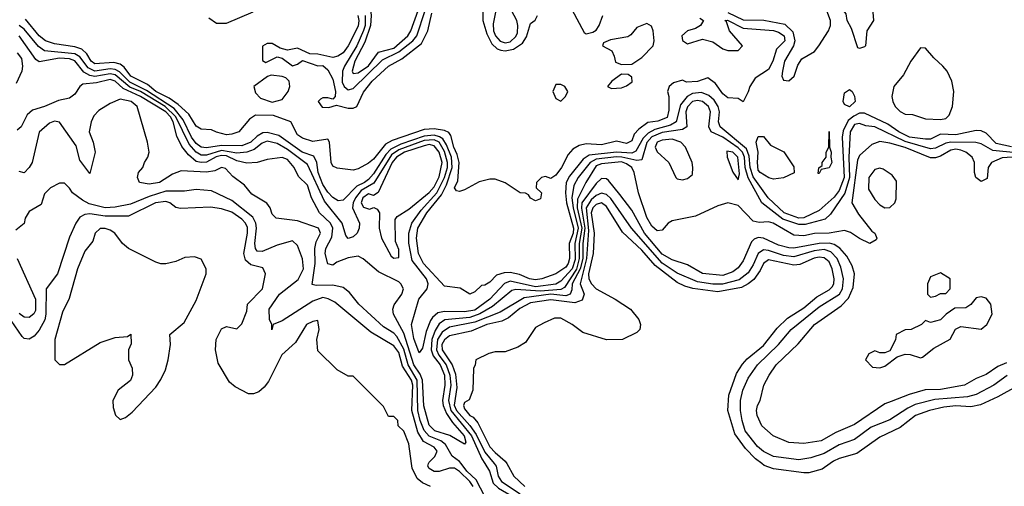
# Model space of a CAD drawing. Header units: inches. Extents: x 2380053 to 2584298, y 380219 to 546618.
# Tile 626 of 656: x 2533713 to 2537602, y 449911 to 451753. Entities that reach past the tile are written whole.
import ezdxf

# ---------------------------------------------------------------- set-up
doc = ezdxf.new("R2010")
doc.units = ezdxf.units.IN
doc.header["$MEASUREMENT"] = 0
doc.layers.add('C5434', color=7, linetype='Continuous')
doc.layers.add('C5435', color=7, linetype='Continuous')

msp = doc.modelspace()

# ---------------------------------------------------------------- linework, layer by layer
at = {"layer": 'C5434', "color": 2}
for points, elevation in [([(2535335.3, 449910), (2535303.9, 449923.9), (2535282, 449942), (2535262.4, 449982.4), (2535260.1, 450000)], 30), ([(2535503.4, 449910), (2535491.2, 449930), (2535450, 449969), (2535430, 449982), (2535410, 449981.8), (2535370, 449968.4), (2535350, 449968.4), (2535330, 449980.9), (2535324.2, 449990), (2535327.8, 450000)], 26), ([(2535549.8, 450000), (2535568.1, 449970), (2535583, 449923), (2535603.3, 449903.3), (2535660.3, 449870), (2535699.1, 449839.1), (2535722, 449830), (2535687.5, 449812.5), (2535650, 449811.7), (2535630, 449819.8), (2535550, 449869.7), (2535515.8, 449935.8), (2535478.1, 449970), (2535456.3, 450000)], 22), ([(2535586.3, 450000), (2535594.2, 449990), (2535603, 449950), (2535616.1, 449930), (2535690, 449880.9)], 26), ([(2535636.2, 450000), (2535664, 449950), (2535708, 449910)], 30), ([(2536913.2, 450000), (2536882, 449978), (2536830, 449963.7), (2536810, 449963.7), (2536690, 449979.6), (2536653.4, 449993.4), (2536644.2, 450000)], 30)]:
    msp.add_lwpolyline(points, dxfattribs=dict(at, elevation=elevation))
at = {"layer": 'C5435', "color": 2}
for points, elevation in [([(2537030, 451639), (2537022.7, 451642.7), (2536998.4, 451718.4), (2536980.9, 451750), (2536976.5, 451776.5), (2536959.3, 451799.3), (2536950, 451804.5), (2536937, 451830), (2536929.2, 451870.8), (2536930, 451874), (2536942, 451878), (2536970, 451878), (2536993.2, 451886.8), (2537004, 451910), (2537005.6, 451934.4), (2537016.4, 451943.6), (2537030, 451944.7), (2537056, 451930), (2537070, 451894), (2537078.8, 451830), (2537084.7, 451750), (2537058.8, 451710), (2537054, 451650), (2537050, 451646)], 6), ([(2535110, 451855.6), (2535091.3, 451850), (2535101.2, 451770), (2535098.5, 451730), (2535075.6, 451664.4), (2535036.3, 451590), (2535025.5, 451550), (2535030, 451540.5), (2535050, 451543.2), (2535090, 451571.3), (2535130, 451625.3), (2535190, 451641.6), (2535245.1, 451690), (2535257.2, 451710), (2535286, 451790), (2535288.2, 451810), (2535270, 451828.2), (2535250, 451828.4), (2535190, 451813.5), (2535160.5, 451820.5)], 14), ([(2536190, 451738), (2536150, 451722), (2536126.4, 451693.6), (2536114.4, 451685.6), (2536046.4, 451673.6), (2536018, 451662), (2536014, 451650), (2536050.9, 451630.9), (2536061, 451610), (2536065.4, 451585.4), (2536090, 451576), (2536130, 451578), (2536170, 451604.7), (2536215.3, 451650), (2536219, 451670), (2536215.3, 451710), (2536208.4, 451728.4)], 6), ([(2537270, 451642), (2537232.4, 451590), (2537204, 451536), (2537165.7, 451490), (2537157, 451450), (2537161.3, 451430), (2537170.6, 451410), (2537190, 451390.6), (2537210, 451380.5), (2537239.1, 451379.1), (2537290, 451361.6), (2537350, 451358.8), (2537370, 451362.8), (2537383.2, 451376.8), (2537397, 451410), (2537402.4, 451470), (2537394.7, 451510), (2537375.4, 451550), (2537358.9, 451570), (2537322.7, 451602.7), (2537290, 451640.9)], 10), ([(2534706, 451534), (2534690.8, 451529.2), (2534638, 451490), (2534644, 451464), (2534664, 451444), (2534710, 451427.3), (2534750, 451438.8), (2534772.7, 451470), (2534779.3, 451490), (2534777.2, 451510), (2534763.7, 451523.7), (2534750, 451529.3)], 6), ([(2536090, 451538), (2536052, 451510), (2536034, 451490), (2536050, 451482), (2536090, 451484.7), (2536110, 451492), (2536132.3, 451507.7), (2536130, 451526), (2536116.4, 451536.4)], 6), ([(2535850, 451498), (2535830, 451498), (2535818, 451470), (2535830, 451442), (2535850, 451432), (2535868, 451450), (2535878, 451470), (2535866, 451490)], 6), ([(2536990, 451409.6), (2536970, 451419), (2536964.5, 451430), (2536970, 451464.7), (2536990, 451477.3), (2537001, 451470), (2537010, 451452), (2537012.7, 451430)], 6), ([(2536866, 451146), (2536868.4, 451168.4), (2536882, 451178), (2536882, 451190), (2536898, 451210), (2536898, 451230), (2536908, 451250), (2536910, 451312), (2536911, 451250), (2536918, 451230), (2536916, 451210), (2536921, 451190), (2536910, 451168), (2536878, 451162), (2536870, 451146)], 6), ([(2536290, 451282), (2536250, 451277.2), (2536230.7, 451270), (2536223.1, 451250), (2536230, 451231), (2536276, 451190), (2536304.7, 451130), (2536310, 451124.7), (2536330, 451121), (2536350, 451126), (2536370, 451142), (2536372, 451170), (2536369.2, 451190), (2536342, 451250), (2536323.7, 451270)], 18), ([(2536690, 451124), (2536670.9, 451129.1), (2536637.2, 451150), (2536630, 451159), (2536626.2, 451190), (2536629.7, 451230), (2536621.2, 451270), (2536630, 451292), (2536650, 451292), (2536678, 451258), (2536731.1, 451231.1), (2536770, 451172), (2536771.3, 451148.7), (2536730, 451129)], 6), ([(2535330, 451260.5), (2535310, 451255.3), (2535232.2, 451230), (2535200.7, 451210), (2535184.2, 451190), (2535129.1, 451070.9), (2535110, 451059.6), (2535090, 451066.2), (2535067.5, 451050), (2535061.7, 451030), (2535070, 451013.4), (2535094.8, 451005.2), (2535111.1, 451011.1), (2535124.7, 451004.7), (2535134, 450990), (2535132, 450930), (2535142, 450890), (2535179.6, 450819.6), (2535190, 450812), (2535210, 450814), (2535210, 450846), (2535197.2, 450877.2), (2535195.3, 450964.7), (2535204, 450976), (2535250, 451004.9), (2535330, 451070.3), (2535350, 451093.4), (2535370, 451132.4), (2535381.6, 451190), (2535370, 451229.7), (2535350, 451255.9)], 18), ([(2536505.3, 451234.7), (2536507.2, 451210), (2536530, 451151), (2536550, 451121), (2536555.5, 451144.5), (2536549.5, 451210), (2536530, 451230.7)], 18), ([(2537110, 451166.6), (2537090, 451162), (2537067, 451130), (2537064.6, 451084.6), (2537090, 451042.8), (2537110, 451022.8), (2537130, 451010.8), (2537150, 451011.3), (2537169.3, 451030.7), (2537174.2, 451045.8), (2537175.3, 451115.3), (2537159.3, 451139.3), (2537123.2, 451163.2)], 22), ([(2534050, 450929.2), (2534030, 450929), (2534011, 450910), (2534001.1, 450878.9), (2533970, 450839), (2533941.3, 450770), (2533908, 450652), (2533881.4, 450598.6), (2533851.3, 450490), (2533852, 450410), (2533870, 450392), (2533890, 450392), (2534030, 450478), (2534090, 450498), (2534138, 450502), (2534152, 450512), (2534152.7, 450472.7), (2534142, 450450), (2534142, 450410), (2534156.9, 450376.9), (2534158, 450350), (2534150, 450328), (2534102, 450290), (2534081, 450250), (2534082, 450222), (2534091.6, 450191.6), (2534110, 450174), (2534130, 450182), (2534156.5, 450203.5), (2534250, 450302), (2534270, 450332), (2534288.7, 450370), (2534299, 450410), (2534308, 450470), (2534306, 450510), (2534362, 450558), (2534410, 450644.7), (2534448.7, 450750), (2534448.7, 450770), (2534430, 450808), (2534403.6, 450816.4), (2534365.4, 450814.6), (2534330, 450798), (2534290, 450788.7), (2534270, 450788.7), (2534250, 450795.3), (2534142, 450850), (2534119, 450870), (2534089, 450910), (2534070, 450922.7)], 34), ([(2537350, 450753.2), (2537310, 450738), (2537298, 450710), (2537298, 450670), (2537310, 450658), (2537330, 450662), (2537350, 450672), (2537370, 450672), (2537388, 450690), (2537388, 450730)], 22), ([(2537510, 450659), (2537490, 450655.3), (2537470, 450628.7), (2537450, 450615.3), (2537406, 450614), (2537372, 450590), (2537350, 450568), (2537310, 450558), (2537290, 450566), (2537274, 450550), (2537234, 450530), (2537210, 450528), (2537174, 450510), (2537171.6, 450488.4), (2537150, 450446), (2537130, 450438), (2537110, 450438), (2537090, 450446), (2537066, 450434), (2537054, 450410), (2537081, 450381), (2537110, 450378), (2537130, 450384.7), (2537178, 450422), (2537210, 450432), (2537230, 450431.3), (2537270, 450418), (2537279, 450421), (2537323.2, 450456.8), (2537388.4, 450491.6), (2537408.9, 450531.1), (2537430, 450542), (2537510, 450531.3), (2537533.2, 450550), (2537553.2, 450590), (2537549, 450630), (2537530, 450653.2)], 22)]:
    msp.add_lwpolyline(points, close=True, dxfattribs=dict(at, elevation=elevation))
for points, elevation in [([(2534460.3, 451760.3), (2534490, 451740.3), (2534530, 451740.3), (2534635, 451785)], 6), ([(2535048.7, 451770), (2535052.4, 451750), (2535050, 451727.6), (2535010, 451649.6), (2534990, 451622.9), (2534969.2, 451609.2), (2534950, 451604), (2534890, 451617.2), (2534859, 451619), (2534810, 451641.2), (2534770, 451632.7), (2534740.9, 451640.9), (2534710, 451659), (2534690, 451659), (2534671.3, 451648.7), (2534672, 451592), (2534684.7, 451584.7), (2534730, 451607.3), (2534750, 451601), (2534790, 451571), (2534810, 451578), (2534830, 451592), (2534890, 451571.3), (2534910, 451572), (2534930, 451556), (2534950, 451518.8), (2534960.4, 451470), (2534958.8, 451450), (2534950, 451439), (2534930, 451445.2), (2534910, 451445.2), (2534900.5, 451439.5), (2534891, 451430), (2534907.4, 451407.4), (2534934, 451406), (2534964, 451416), (2535010, 451404.4), (2535030, 451403.8), (2535044, 451410), (2535070, 451467.3), (2535104.7, 451510), (2535169.7, 451570), (2535221.5, 451598.5), (2535300, 451660), (2535324.5, 451710), (2535340.7, 451779.3)], 6), ([(2535076.8, 451770), (2535076.6, 451730), (2535070, 451711.1), (2535043.7, 451650), (2534995.2, 451570), (2534987.5, 451550), (2534986.4, 451506.4), (2534994.3, 451490), (2535010, 451476.1), (2535030, 451481.5), (2535145.3, 451594.7), (2535210, 451625.9), (2535265, 451670), (2535281.8, 451690), (2535314.1, 451790)], 10), ([(2535542, 451810), (2535541.6, 451750), (2535557.8, 451697.8), (2535577.8, 451657.8), (2535598.8, 451638.8), (2535613.2, 451633.2), (2535630, 451631), (2535663.6, 451636.4), (2535699, 451661), (2535714.3, 451685.7), (2535730, 451738), (2535749, 451751), (2535758, 451770)], 6), ([(2535592.9, 451790), (2535582.9, 451737.1), (2535584.3, 451710), (2535592.5, 451690), (2535610, 451668.6), (2535630, 451661.6), (2535650, 451666.2), (2535672.9, 451687.1), (2535678.2, 451701.8), (2535680.2, 451730), (2535676.2, 451750), (2535645.1, 451810)], 10), ([(2535893.4, 451793.4), (2535942.8, 451702.8), (2535950, 451698), (2535976.4, 451703.6), (2535990, 451712), (2536002, 451730), (2536015.3, 451770)], 6), ([(2536510, 451781.8), (2536570, 451752.4), (2536651.4, 451751.4), (2536735.4, 451735.4), (2536765.9, 451705.9), (2536774, 451670), (2536769.2, 451650), (2536733.8, 451590), (2536725, 451550), (2536723.1, 451530), (2536730, 451514), (2536750, 451512.2), (2536772.2, 451530), (2536786.3, 451573.7), (2536801.6, 451598.4), (2536851.6, 451628.4), (2536868.6, 451650), (2536907.6, 451710), (2536914.7, 451730), (2536914.7, 451750), (2536892.1, 451810)], 10), ([(2536398.8, 451758.8), (2536414, 451750), (2536402, 451730), (2536382, 451718), (2536350, 451709), (2536327.3, 451690), (2536331.1, 451671.1), (2536350, 451658), (2536410, 451676), (2536450, 451666), (2536490, 451638), (2536510, 451631.3), (2536550, 451632), (2536568, 451650), (2536516, 451710), (2536504.7, 451744.7), (2536498, 451750), (2536508.6, 451751.4), (2536570, 451720.4), (2536690, 451710.2), (2536710, 451704.4), (2536732.6, 451690), (2536734.3, 451670), (2536702.4, 451637.6), (2536687.3, 451590), (2536670, 451557.2), (2536617.3, 451522.7), (2536596, 451490), (2536590, 451468), (2536570, 451428.7), (2536550, 451442), (2536510, 451445.2), (2536490, 451461.2), (2536460.9, 451500.9), (2536430, 451524), (2536389.6, 451509.6), (2536347, 451507), (2536330, 451514), (2536295.3, 451504.7), (2536278, 451490), (2536271.3, 451470), (2536276, 451450), (2536276.7, 451396.7), (2536270, 451367.1), (2536232.5, 451352.5), (2536193, 451347), (2536158.3, 451321.7), (2536139.1, 451300.9), (2536130, 451275.3), (2536110, 451264.5), (2536070, 451274), (2536010, 451259.5), (2535950, 451263.7), (2535923, 451257), (2535898, 451242), (2535879.3, 451220.7), (2535853, 451170), (2535830, 451139), (2535810, 451126), (2535790, 451134), (2535774, 451130), (2535754, 451110), (2535752, 451090), (2535774, 451070), (2535770, 451046), (2535750, 451038), (2535730, 451048.7), (2535722, 451062), (2535710, 451068.7), (2535689.3, 451069.3), (2535630, 451109), (2535590, 451124), (2535570, 451124), (2535527.5, 451112.5), (2535470, 451082), (2535450, 451075.3), (2535438, 451078), (2535429.6, 451089.6), (2535442.9, 451117.1), (2535449, 451190), (2535441, 451221), (2535426.9, 451250), (2535416.2, 451296.2), (2535407.8, 451307.8), (2535390, 451316.4), (2535350, 451322), (2535310, 451319.2), (2535183.8, 451276.2), (2535158, 451262), (2535110, 451202), (2535090, 451186.6), (2535050, 451164), (2535030, 451159), (2534966.6, 451166.6), (2534950, 451175.3), (2534942.7, 451190), (2534936, 451270), (2534930, 451282), (2534870, 451272.7), (2534830, 451286), (2534810, 451299), (2534784, 451350), (2534714.5, 451374.5), (2534643.6, 451376.4), (2534619.8, 451360.2), (2534578, 451310), (2534550, 451301.2), (2534530, 451299), (2534490, 451309), (2534470, 451319), (2534430, 451321.2), (2534410, 451333.2), (2534380.4, 451380.4), (2534338.6, 451418.6), (2534303.6, 451443.6), (2534250, 451469.3), (2534217.5, 451497.5), (2534151.2, 451530), (2534125.6, 451565.6), (2534110, 451577.7), (2534084.8, 451584.8), (2534010, 451579.2), (2533994.7, 451590), (2533978.3, 451618.3), (2533957.6, 451637.6), (2533930, 451646.8), (2533850, 451657.7), (2533815.1, 451670), (2533789.8, 451690), (2533735.3, 451755.3)], 6), ([(2537630, 451250.9), (2537570, 451264.6), (2537530, 451305.1), (2537510, 451315.1), (2537490, 451316), (2537410, 451299.3), (2537350, 451301.3), (2537310, 451282), (2537290, 451282.2), (2537227.3, 451290), (2537184.4, 451310), (2537141.3, 451341.3), (2537050, 451384.2), (2537030, 451383.7), (2537007, 451373), (2536984.6, 451355.4), (2536965.4, 451314.6), (2536961.5, 451290), (2536968.7, 451130), (2536950, 451078.5), (2536930, 451052.9), (2536870, 450999.7), (2536810, 450970.7), (2536790, 450969.3), (2536732.4, 450990), (2536669.4, 451049.4), (2536610, 451132.2), (2536597.8, 451170), (2536594.1, 451214.1), (2536583.6, 451243.6), (2536478.7, 451330), (2536472.9, 451350), (2536477.1, 451390), (2536471.1, 451411.1), (2536455.3, 451435.3), (2536434.6, 451454.6), (2536406, 451466), (2536370, 451462.2), (2536349.5, 451450.5), (2536323.3, 451416.7), (2536305.8, 451350), (2536283.3, 451336.7), (2536220.8, 451319.2), (2536195, 451305), (2536175.1, 451284.9), (2536146, 451234), (2536130, 451226.2), (2536070, 451230.6), (2535962, 451218), (2535937.6, 451202.4), (2535884.2, 451135.8), (2535871.7, 451110), (2535867.8, 451070), (2535872.9, 451030), (2535899.8, 450930), (2535898.3, 450910), (2535882.6, 450870), (2535884.4, 450810), (2535879.1, 450790), (2535870, 450776.3), (2535830, 450749.7), (2535774.8, 450730), (2535750, 450726.2), (2535726.6, 450730), (2535686.8, 450746.8), (2535650, 450754.7), (2535626.4, 450753.6), (2535596.1, 450743.9), (2535570, 450717.2), (2535550, 450705.2), (2535536.9, 450703.1), (2535510, 450678), (2535490, 450669), (2535452.7, 450692.7), (2535390, 450700.9), (2535307.6, 450790), (2535288.1, 450830), (2535279.8, 450890), (2535284.8, 450930), (2535320.6, 450990), (2535378.7, 451061.3), (2535398.9, 451101.1), (2535421.1, 451170), (2535418.6, 451210), (2535398.8, 451258.8), (2535383.3, 451283.3), (2535371.2, 451291.2), (2535350, 451296.9), (2535310, 451293.9), (2535217.9, 451262.1), (2535178.1, 451241.9), (2535158.4, 451221.6), (2535110, 451145), (2535090, 451122.9), (2535074.4, 451110), (2535044, 451096), (2534990, 451040.9), (2534970, 451038.4), (2534950, 451051.6), (2534930, 451072.8), (2534910, 451102.2), (2534891.6, 451150), (2534886.2, 451190), (2534874, 451214), (2534828.4, 451230), (2534735.6, 451295.6), (2534690, 451308.1), (2534673.6, 451306.4), (2534650, 451293.7), (2534625.7, 451270), (2534590, 451255), (2534510, 451256.5), (2534450, 451246.8), (2534430, 451249.8), (2534410, 451265), (2534391.6, 451290), (2534358.1, 451358.1), (2534322.4, 451402.4), (2534214, 451474), (2534147.1, 451507.1), (2534107.1, 451547.1), (2534090, 451557.1), (2534070, 451559.4), (2534009.5, 451549.5), (2533983.4, 451563.4), (2533950, 451606.3), (2533930, 451619), (2533810, 451629.8), (2533787.1, 451647.1), (2533730, 451716.5), (2533710.4, 451730.4)], 10), ([(2537650, 451227.8), (2537556.2, 451236.2), (2537510, 451262.6), (2537488.6, 451268.6), (2537390.1, 451269.9), (2537370, 451265.7), (2537330, 451246), (2537310, 451243.7), (2537210, 451272.6), (2537090.3, 451329.7), (2537054.3, 451334.3), (2537030, 451343), (2537010, 451339.1), (2536992.9, 451310), (2536987.8, 451210), (2536989.6, 451130), (2536971.1, 451068.9), (2536914.5, 450985.5), (2536894.5, 450965.5), (2536815.2, 450944.8), (2536790, 450944.1), (2536726.2, 450966.2), (2536643.5, 451030), (2536589.4, 451129.4), (2536578.5, 451170), (2536575, 451210), (2536567.2, 451230), (2536550, 451247.8), (2536490, 451289.8), (2536443.7, 451310), (2536434.5, 451330), (2536440.8, 451390), (2536432.9, 451410), (2536410, 451429.8), (2536390, 451434.8), (2536370, 451429.8), (2536350, 451409.5), (2536344.2, 451390), (2536348.2, 451330), (2536330, 451319.1), (2536250, 451307.5), (2536209.1, 451290.9), (2536190, 451268), (2536170, 451199.3), (2536150, 451197.2), (2536091.1, 451211.1), (2536070, 451211.8), (2535990, 451202.3), (2535965.8, 451190), (2535918.6, 451130), (2535901.2, 451098.8), (2535893, 451050), (2535898.2, 451010), (2535918.8, 450930), (2535905.7, 450870), (2535906.6, 450806.6), (2535894.9, 450770), (2535850, 450720.3), (2535830.6, 450709.4), (2535750, 450698.6), (2535650, 450720.2), (2535627.9, 450712.1), (2535570.2, 450650), (2535510, 450606.7), (2535470, 450599.2), (2535390, 450601.6), (2535364.7, 450595.3), (2535342.5, 450577.5), (2535334.9, 450565.1), (2535317.7, 450522.3), (2535303.4, 450456.6), (2535290, 450437.2), (2535270, 450494), (2535259.7, 450550), (2535289.7, 450650), (2535322.6, 450690), (2535325.6, 450710), (2535318.9, 450730), (2535262.9, 450802.9), (2535249.8, 450870.2), (2535249, 450910), (2535262, 450950), (2535299, 451001), (2535359.9, 451070), (2535390.4, 451130), (2535402, 451170), (2535402.9, 451190), (2535390, 451233.1), (2535369.5, 451269.5), (2535350, 451278.4), (2535310, 451275.7), (2535210, 451239.9), (2535180.7, 451219.3), (2535111.9, 451108.1), (2535061.8, 451078.2), (2535038.4, 451050), (2535029.3, 451030), (2535026.7, 451010), (2535054.6, 450950), (2535054, 450930), (2535045.5, 450910), (2535030, 450896.2), (2535009.6, 450889.6), (2535000.5, 450900.5), (2534986.4, 450950), (2534916.2, 451036.2), (2534850, 451181.3), (2534770, 451241), (2534730, 451264.1), (2534690, 451273.3), (2534670, 451266), (2534638.7, 451241.3), (2534610, 451229.8), (2534570, 451226.4), (2534510, 451236.7), (2534450, 451218.3), (2534430, 451218), (2534410, 451230.6), (2534381.8, 451261.8), (2534329.9, 451370), (2534287.7, 451410), (2534190, 451469.4), (2534147.4, 451487.4), (2534090, 451536.1), (2534070, 451540.1), (2534010, 451528.7), (2533990, 451533.4), (2533966.1, 451546.1), (2533930.8, 451590.8), (2533910, 451598.8), (2533870, 451601.6), (2533790, 451587), (2533776.4, 451596.4), (2533711, 451690)], 14), ([(2533702.2, 451622.2), (2533719.5, 451599.5), (2533724.2, 451570), (2533720.7, 451550), (2533698.4, 451501.6)], 14), ([(2537632.3, 451210), (2537592.5, 451207.5), (2537550.5, 451190), (2537537.3, 451170), (2537534, 451126), (2537510, 451114), (2537488.7, 451130), (2537484, 451150), (2537484.5, 451190), (2537474.5, 451210), (2537449.5, 451230), (2537430, 451237.8), (2537410, 451242.2), (2537390, 451238.4), (2537350, 451214), (2537330, 451207.2), (2537310, 451207.6), (2537210, 451249), (2537150, 451266), (2537110, 451271.8), (2537079, 451261), (2537030, 451217), (2537021.4, 451198.6), (2536999.1, 451030), (2537025.5, 450985.5), (2537078.8, 450918.8), (2537090.8, 450910), (2537098, 450890), (2537096, 450884), (2537071, 450869), (2537030, 450889), (2536993.6, 450913.6), (2536970, 450921.2), (2536910.2, 450909.8), (2536851.6, 450908.4), (2536810, 450899.6), (2536770, 450902.9), (2536688.7, 450950), (2536670, 450955.6), (2536632.9, 450952.9), (2536610, 450957.2), (2536550, 451019), (2536510, 451029.5), (2536470, 451018.9), (2536382.2, 450977.8), (2536290, 450958.7), (2536274, 450950), (2536250, 450922), (2536230, 450919.3), (2536210, 450938), (2536190, 450972.3), (2536156.4, 451070), (2536140.3, 451150), (2536129.8, 451170), (2536110, 451184.6), (2536090, 451191.4), (2536010, 451183.9), (2535990, 451176.2), (2535948.1, 451110), (2535915.2, 451044.8), (2535914.9, 451010), (2535932.9, 450930), (2535921.8, 450870), (2535922, 450810), (2535911.3, 450768.7), (2535863.9, 450696.1), (2535850, 450687.4), (2535770, 450681.4), (2535672.5, 450687.5), (2535655.9, 450684.1), (2535579.5, 450620.5), (2535530, 450591.1), (2535490, 450577.1), (2535392.3, 450567.7), (2535370, 450552.2), (2535353.5, 450526.5), (2535340.4, 450490), (2535338.2, 450450), (2535345.9, 450425.9), (2535373.3, 450390), (2535390.6, 450350), (2535392.5, 450310), (2535382.2, 450250), (2535385.4, 450230), (2535398.3, 450198.3), (2535422.1, 450162.1), (2535468, 450110), (2535475.3, 450084.7), (2535470, 450077.2), (2535411.1, 450111.1), (2535352.3, 450130), (2535330, 450151.8), (2535308.8, 450228.8), (2535303.6, 450330), (2535293.8, 450353.8), (2535269.3, 450390), (2535230, 450515.6), (2535189.5, 450590), (2535186.6, 450610), (2535192.1, 450627.9), (2535222, 450670), (2535228, 450690), (2535218, 450710), (2535210, 450718), (2535130, 450758), (2535069.5, 450809.5), (2535050, 450819.3), (2535010, 450813), (2534964.8, 450795.2), (2534950, 450784.5), (2534930, 450789.2), (2534919.7, 450830), (2534921.5, 450850), (2534944.9, 450895.1), (2534949.8, 450930), (2534939.7, 450950), (2534896.9, 450990), (2534865.1, 451050), (2534850, 451099.3), (2534813.6, 451133.6), (2534796.9, 451170), (2534770, 451201.6), (2534750, 451209.6), (2534690, 451200.7), (2534650.4, 451189.6), (2534610, 451186.9), (2534570, 451195.9), (2534530, 451215.3), (2534510, 451216.7), (2534488.6, 451211.4), (2534450, 451190.6), (2534430, 451189), (2534410, 451193.6), (2534379.8, 451219.8), (2534353.1, 451253.1), (2534333.3, 451293.3), (2534318.6, 451350), (2534308.2, 451370), (2534290, 451389), (2534190, 451450.4), (2534121.1, 451481.1), (2534090, 451510.5), (2534070, 451517.5), (2534015.6, 451504.4), (2533961.8, 451498.2), (2533950, 451489.3), (2533930, 451459.3), (2533910, 451443.7), (2533865.7, 451434.3), (2533811, 451410), (2533763.7, 451396.3), (2533742.6, 451377.4), (2533718, 451330), (2533702.6, 451317.4)], 18), ([(2535456.3, 450000), (2535450, 450008.6), (2535420.7, 450030), (2535395.1, 450075.1), (2535375.8, 450090), (2535330, 450109), (2535310, 450131), (2535294.2, 450170), (2535285.3, 450210), (2535282.3, 450330), (2535246.7, 450390), (2535230, 450452.6), (2535202.2, 450502.2), (2535190, 450515.6), (2535150, 450540.5), (2535052, 450630), (2535015.4, 450675.4), (2534990, 450696), (2534950, 450705.6), (2534883.9, 450703.9), (2534867.5, 450707.5), (2534879.8, 450790), (2534878, 450850), (2534884, 450876), (2534900.5, 450910), (2534893.3, 450930), (2534810, 450958.4), (2534726, 450970), (2534710, 450986), (2534702, 451010), (2534689.3, 451029.3), (2534630, 451064), (2534600.2, 451100.2), (2534554, 451134), (2534525.6, 451165.6), (2534510, 451169.2), (2534483.9, 451156.1), (2534450, 451150.9), (2534350, 451156.2), (2534316.4, 451143.6), (2534264.7, 451110), (2534223.9, 451103.9), (2534186, 451110), (2534178, 451130), (2534182, 451150), (2534199, 451170), (2534205.2, 451190), (2534219, 451210), (2534224, 451230), (2534217.2, 451270), (2534176, 451410), (2534152.7, 451430), (2534110, 451439.6), (2534070, 451422.9), (2534024.9, 451395.1), (2534006, 451374), (2533995.5, 451350), (2533987.3, 451310), (2534002.8, 451270), (2534011, 451230), (2533990, 451146), (2533950, 451198), (2533935.9, 451255.9), (2533869.3, 451349.3), (2533850, 451352.7), (2533830, 451345.2), (2533790, 451308.7), (2533762, 451190), (2533750.4, 451169.6), (2533730, 451149), (2533710, 451154)], 22), ([(2537610, 450398), (2537576.5, 450383.5), (2537530, 450351.8), (2537490, 450337), (2537444.7, 450310), (2537350, 450293.3), (2537288.7, 450291.3), (2537226.4, 450273.6), (2537154.2, 450245.8), (2537130, 450236), (2537010, 450155.1), (2536936.4, 450123.6), (2536878, 450090), (2536810, 450079.3), (2536750, 450083.7), (2536688.7, 450110), (2536644, 450150), (2536625.2, 450190), (2536622.7, 450210), (2536626.6, 450230), (2536637.2, 450250), (2536652.3, 450310), (2536672.3, 450350), (2536700.9, 450390), (2536786.9, 450473.1), (2536852, 450550), (2536956.9, 450623.1), (2536985.8, 450654.2), (2537004.2, 450695.8), (2537009.7, 450749.7), (2537001, 450781), (2536979.4, 450819.4), (2536951.4, 450851.4), (2536930, 450865), (2536910.6, 450870.6), (2536870, 450869.2), (2536770.9, 450850.9), (2536750, 450851.9), (2536710, 450862.4), (2536650, 450890.9), (2536630, 450893.3), (2536613.4, 450886.6), (2536603.4, 450876.6), (2536570, 450800.9), (2536550, 450774), (2536530, 450758), (2536490, 450743.5), (2536410, 450751.3), (2536350, 450784.7), (2536290, 450804.7), (2536250, 450827.7), (2536181.1, 450910), (2536130, 451000.7), (2536083.6, 451063.6), (2536038.3, 451118.3), (2536030, 451124.5), (2536010, 451125.6), (2535990, 451106.6), (2535933.6, 451030), (2535931.1, 451008.9), (2535945.4, 450930), (2535937, 450870), (2535936.4, 450810), (2535926.4, 450770), (2535895.3, 450710), (2535893.7, 450686.3), (2535887.2, 450670), (2535870, 450663), (2535810, 450669.4), (2535704.8, 450655.2), (2535610, 450598.8), (2535510, 450558.3), (2535410, 450538.5), (2535381, 450519), (2535362.5, 450490), (2535358.9, 450450), (2535368.4, 450428.4), (2535397.1, 450390), (2535412.2, 450350), (2535415.5, 450310), (2535406.8, 450250), (2535416.1, 450210), (2535497.6, 450110), (2535538.5, 450018.5), (2535549.8, 450000)], 22), ([(2535327.8, 450000), (2535330, 450006), (2535351.9, 450028.1), (2535361.3, 450050), (2535350, 450065.1), (2535307.8, 450087.8), (2535284.7, 450124.7), (2535260.9, 450210), (2535265, 450310), (2535260.5, 450330), (2535225, 450385), (2535210, 450438.7), (2535190, 450466), (2535099.8, 450519.8), (2534958, 450638), (2534931.6, 450651.6), (2534910, 450656.4), (2534870, 450642.2), (2534750, 450563.7), (2534714, 450550), (2534708.4, 450528.4), (2534708, 450550), (2534699, 450570), (2534698, 450610), (2534738.4, 450670), (2534812.1, 450727.9), (2534833.3, 450770), (2534830, 450808.7), (2534810, 450862), (2534790, 450879.5), (2534730, 450863.1), (2534670, 450837.4), (2534650, 450839.5), (2534643.5, 450850), (2534641.4, 450870), (2534648.2, 450930), (2534645.3, 450950), (2534633.4, 450973.4), (2534550, 451039.7), (2534470, 451078), (2534410, 451082.9), (2534363.4, 451076.6), (2534290, 451075.9), (2534224.5, 451055.5), (2534150, 451025.3), (2534090, 451012.9), (2534050.8, 451010.8), (2533986.8, 451026.8), (2533960.7, 451040.7), (2533921.2, 451070), (2533910, 451088.7), (2533890, 451108), (2533870, 451108), (2533834, 451090), (2533810, 451066), (2533796.9, 451023.1), (2533750, 450995.3), (2533734.8, 450970), (2533730, 450948), (2533698, 450922)], 26), ([(2537612.3, 450347.7), (2537560.4, 450310), (2537490, 450273.3), (2537456.4, 450263.6), (2537327.2, 450252.8), (2537250, 450233.6), (2537220.4, 450219.6), (2537150, 450173.7), (2537076, 450144), (2537010, 450095.4), (2536950, 450073.8), (2536890, 450039.8), (2536837, 450023), (2536790, 450015.6), (2536690, 450028.7), (2536650, 450048.6), (2536627.4, 450067.4), (2536578.7, 450130), (2536566, 450170), (2536559.8, 450210), (2536559.7, 450250), (2536568.7, 450290), (2536590, 450338), (2536626.9, 450390), (2536709.7, 450470), (2536759.7, 450530), (2536870, 450619.1), (2536950.8, 450670), (2536962.5, 450690), (2536966.2, 450730), (2536955.5, 450775.5), (2536941.6, 450810), (2536916.8, 450836.8), (2536890, 450845.2), (2536850, 450840.2), (2536770, 450817), (2536730, 450822), (2536670, 450842.5), (2536650, 450844.7), (2536629.4, 450830.6), (2536610, 450785.6), (2536590, 450754), (2536554.4, 450725.6), (2536488.4, 450708.4), (2536450, 450708.4), (2536390, 450718.6), (2536310, 450752.8), (2536250, 450791.4), (2536128.7, 450930), (2536047, 451047), (2536030, 451063.5), (2536010, 451067.9), (2535990, 451058.9), (2535970, 451041.8), (2535949.6, 451010), (2535959.7, 450920.3), (2535951.6, 450810), (2535926.4, 450710), (2535942, 450670), (2535934.7, 450645.3), (2535904.7, 450635.3), (2535810, 450646.5), (2535730, 450635.6), (2535687.5, 450612.5), (2535643.4, 450576.6), (2535617.3, 450562.7), (2535558, 450550), (2535496.3, 450523.7), (2535410, 450504.5), (2535390, 450489.7), (2535380.5, 450470), (2535381.1, 450450), (2535420.8, 450390), (2535433.8, 450353.8), (2535438.8, 450301.2), (2535429, 450231), (2535437.4, 450210), (2535490.9, 450150.9), (2535515.6, 450115.6), (2535550, 450045.8), (2535586.3, 450000)], 26), ([(2535260.1, 450000), (2535250, 450078), (2535230, 450128), (2535208, 450150), (2535206, 450170), (2535190, 450186), (2535170, 450186), (2535150, 450226), (2535030, 450346), (2535010, 450346), (2534966, 450370), (2534890, 450446), (2534886, 450490), (2534895.3, 450530), (2534890, 450566), (2534870, 450562), (2534846, 450550), (2534802, 450478), (2534747.7, 450430), (2534695.9, 450324.1), (2534678.5, 450301.5), (2534656.8, 450283.2), (2534636.4, 450276.4), (2534616.4, 450276.4), (2534563.1, 450303.1), (2534542, 450322), (2534496.6, 450396.6), (2534486.6, 450450), (2534489.2, 450490), (2534510, 450532), (2534530, 450542), (2534570, 450532), (2534590, 450552), (2534610, 450602), (2534612.7, 450630), (2534672, 450690), (2534683.7, 450750), (2534673, 450773), (2534625.5, 450785.5), (2534604.2, 450804.2), (2534598.2, 450830), (2534612.4, 450910), (2534612.1, 450932.1), (2534605.1, 450950), (2534590, 450965.1), (2534550, 450993.3), (2534510, 451006.9), (2534466.7, 451013.3), (2534347.9, 451007.9), (2534330, 451011.8), (2534306, 451030), (2534290, 451036), (2534249.6, 451029.6), (2534142.4, 450977.6), (2534050, 450977.3), (2533990, 450986.4), (2533970, 450984), (2533950, 450973.3), (2533934, 450950), (2533910, 450894), (2533862.4, 450750), (2533817.1, 450690), (2533816.2, 450590), (2533811.9, 450568.1), (2533790, 450527.3), (2533770, 450503.6), (2533750, 450491.6), (2533730, 450494.5), (2533722.5, 450502.5), (2533650, 450607)], 30), ([(2536644.2, 450000), (2536618.5, 450018.5), (2536579.5, 450059.5), (2536537.4, 450117.4), (2536509.6, 450209.6), (2536513.7, 450270), (2536544.1, 450355.9), (2536567.3, 450392.7), (2536586.5, 450413.5), (2536650, 450467.2), (2536705, 450535), (2536745.6, 450574.4), (2536810, 450615.6), (2536861.5, 450658.5), (2536910, 450686.5), (2536921.4, 450698.6), (2536928.4, 450710), (2536929.7, 450730.3), (2536921.8, 450770), (2536910, 450797.4), (2536890, 450812.8), (2536870, 450815.7), (2536850, 450812.2), (2536793.7, 450786.3), (2536770, 450783.5), (2536670, 450804.7), (2536650.3, 450790), (2536637.3, 450762.7), (2536612.2, 450727.8), (2536590.1, 450709.9), (2536563.6, 450696.4), (2536470, 450678.3), (2536371.2, 450691.2), (2536340.4, 450700.4), (2536310, 450715.8), (2536222.1, 450782.1), (2536170, 450843.5), (2536093.8, 450913.8), (2536030, 451015.4), (2536010, 451029.7), (2535990, 451023.5), (2535976.5, 451010), (2535970.2, 450990), (2535981.3, 450910), (2535977.1, 450830), (2535959, 450750), (2535961.2, 450730), (2535971.7, 450710), (2535990, 450690.3), (2536064.7, 450650), (2536124.7, 450610), (2536158, 450570), (2536164.7, 450550), (2536162, 450530), (2536150, 450518), (2536094, 450490), (2536030.9, 450489.1), (2535937.5, 450517.5), (2535895.3, 450550), (2535850, 450574), (2535825.4, 450574.6), (2535783.6, 450556.4), (2535750, 450538), (2535710, 450478), (2535679.8, 450460.2), (2535630, 450442), (2535590, 450442), (2535565.4, 450434.6), (2535514, 450410), (2535512, 450390), (2535504.7, 450375.3), (2535502.8, 450290), (2535487.5, 450252.5), (2535470, 450241.2), (2535465.7, 450230), (2535470, 450216), (2535490, 450190.7), (2535503.6, 450183.6), (2535521.8, 450161.8), (2535570, 450066.7), (2535590, 450043.7), (2535630.7, 450010), (2535636.2, 450000)], 30), ([(2533703.1, 450810), (2533775.5, 450650), (2533774.8, 450605.2), (2533768.9, 450591.1), (2533750, 450576.9), (2533730, 450578), (2533710, 450592.8)], 26), ([(2537650, 450305.2), (2537575.8, 450264.2), (2537507.1, 450232.9), (2537470, 450224.4), (2537410, 450228.4), (2537363.3, 450223.3), (2537306, 450210), (2537251, 450190), (2537190, 450142.9), (2537110, 450104.5), (2537019.6, 450040.4), (2536950, 450020.7), (2536927.3, 450010), (2536913.2, 450000)], 30)]:
    msp.add_lwpolyline(points, dxfattribs=dict(at, elevation=elevation))

doc.saveas('drawing.dxf')
